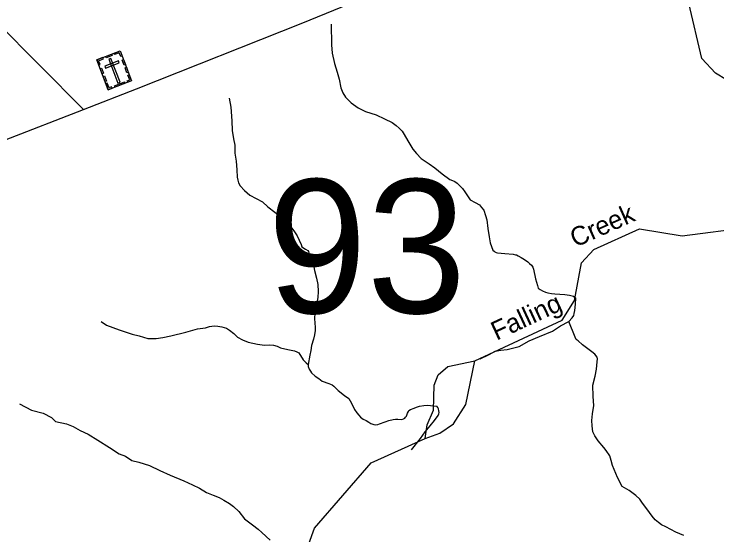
# Model space of a CAD drawing. Extents: x 2206922 to 2357709, y 510027 to 673830.
# Drawn here: x 2224516 to 2230128, y 557602 to 561758 of the extents above; entities that cross this region are included whole.
import ezdxf

# ---------------------------------------------------------------- set-up
doc = ezdxf.new("R2010")
doc.units = 0
for name, color, linetype in [('Exist Cultural Cemetery CELL', 7, 'Continuous'), ('Exist Hydrographic Creek Single Shore', 7, 'Continuous'), ('Exist Hydrographic Creek Single Shore Label', 7, 'Continuous'), ('Exist Hydrographic Lake Shore', 7, 'Continuous'), ('Exist Hydrographic Misc Water Feature', 7, 'Continuous'), ('Exist Road Non-System Type 51', 7, 'Continuous'), ('Exist Road Primary US Attributed', 7, 'Continuous'), ('Exist Road Secondary Structure Standard Bridge Number Label', 7, 'Continuous')]:
    doc.layers.add(name, color=color, linetype=linetype)

msp = doc.modelspace()

# ---------------------------------------------------------------- linework, layer by layer
at = {"layer": 'Exist Cultural Cemetery CELL'}
for points in [[(2225177.1, 561391.7), (2225362.8, 561463.3), (2225454.3, 561225.6), (2225268.5, 561154.1)], [(2225246.2, 561418.3), (2225294.5, 561436.9), (2225298.6, 561426.3), (2225250.3, 561407.7)], [(2225378.5, 561422.8), (2225367.9, 561418.7), (2225356.3, 561448.8), (2225318.5, 561434.2), (2225314.5, 561444.6), (2225362.9, 561463.2)], [(2225192.6, 561351.3), (2225203.2, 561355.4), (2225191.6, 561385.4), (2225229.5, 561400), (2225225.5, 561410.4), (2225177.1, 561391.7)], [(2225239.6, 561342.9), (2225246.3, 561325.5), (2225356.2, 561367.8), (2225349.5, 561385.2)], [(2225289.3, 561403.6), (2225271.9, 561396.8), (2225344.7, 561207.6), (2225362.2, 561214.3)], [(2225394.1, 561350.5), (2225378.5, 561390.9), (2225389.2, 561395), (2225404.7, 561354.6)], [(2225219.2, 561282.1), (2225203.7, 561322.5), (2225214.3, 561326.6), (2225229.9, 561286.2)], [(2225417.7, 561289), (2225402.2, 561329.4), (2225412.8, 561333.5), (2225428.4, 561293.1)], [(2225243.4, 561219.4), (2225227.8, 561259.8), (2225238.4, 561263.9), (2225254, 561223.5)], [(2225423.4, 561213.7), (2225419.3, 561224.4), (2225439.8, 561232.3), (2225425.3, 561270.1), (2225435.7, 561274.1), (2225454.3, 561225.6)], [(2225299.4, 561166), (2225295.2, 561176.8), (2225274.7, 561168.8), (2225260.2, 561206.6), (2225249.8, 561202.6), (2225268.5, 561154.1)], [(2225318, 561185.5), (2225397.2, 561215.9), (2225401.3, 561205.3), (2225322.1, 561174.8)]]:
    msp.add_lwpolyline(points, close=True, dxfattribs=at)
at = {"layer": 'Exist Hydrographic Creek Single Shore'}
for points in [[(2228194.2, 558990.8), (2228891.1, 559314.6), (2228989.1, 559473.3), (2229045.1, 559773.9), (2229144.2, 559880.1), (2229509.2, 560043.3), (2229851.2, 559987.2), (2230384.1, 560058.4), (2230809.2, 560069.6)], [(2226824.2, 557404.7), (2226914.2, 557655.5), (2227368.2, 558177.7), (2227799.2, 558372.3)]]:
    msp.add_lwpolyline(points, dxfattribs=at)
at = {"layer": 'Exist Hydrographic Lake Shore'}
for points in [[(2227799.2, 558372.3), (2227915.1, 558412.6), (2228023.1, 558489.2), (2228122.2, 558641.3), (2228194.2, 558990.8)], [(2227799.2, 558372.3), (2227815.2, 558480.2), (2227864.2, 558597.3), (2227870.2, 558797.2), (2227903.2, 558878.6), (2227978.2, 558946), (2228194.2, 558990.8)]]:
    msp.add_lwpolyline(points, dxfattribs=at)
at = {"layer": 'Exist Hydrographic Misc Water Feature'}
for points in [[(2230809.2, 560069.6), (2230775.1, 560145.7), (2230699.1, 560219.4), (2230657.2, 560318.6), (2230551.2, 560976.7), (2230467.2, 561073.5), (2230116.1, 561287.3), (2230007.2, 561404.3), (2229903.1, 561845.8), (2229850.2, 562270), (2229655.2, 562608.5), (2229419.1, 562915), (2229059.1, 563230.6), (2228766, 563344.8), (2228475.1, 563314.5), (2227453.1, 562990.8), (2227178.1, 563006.2), (2226636.2, 563141.8), (2226242.1, 563389.2)], [(2227047.1, 561677), (2227050.6, 561513), (2227056.9, 561445.2), (2227075.6, 561363.2), (2227094.7, 561295.5), (2227110.9, 561239.5), (2227125.6, 561170), (2227139.6, 561129.7), (2227161.7, 561094), (2227206.4, 561050.3), (2227262.8, 561009), (2227322.9, 560981.3), (2227407.2, 560954.4), (2227473.4, 560922.9), (2227535.1, 560891.3), (2227567.9, 560867.7), (2227591.7, 560847.8), (2227613.7, 560823.9), (2227630.3, 560798.2), (2227658.6, 560746.1), (2227699.2, 560680.8), (2227729.3, 560645), (2227765.6, 560605.5), (2227830, 560563.7), (2227876.1, 560532), (2227934.4, 560482.7), (2227994.6, 560437.1), (2228015.1, 560429.5), (2228034.6, 560421.7), (2228053.1, 560407.6), (2228069.3, 560391.8), (2228095.5, 560365.9), (2228113.8, 560340), (2228130.2, 560316.5), (2228158.1, 560276.6), (2228198.3, 560255.1), (2228232.3, 560235.4), (2228248.5, 560215.5), (2228266.5, 560193.7), (2228279.3, 560151.6), (2228289.3, 560115.7), (2228298.1, 560045.8), (2228308.4, 559980.2), (2228317, 559932.2), (2228339.1, 559874.2), (2228349.4, 559866.5), (2228355.1, 559860.4), (2228365.2, 559856.5), (2228375.6, 559852.5), (2228433.2, 559847), (2228501.3, 559841.6), (2228519.4, 559837.7), (2228527.6, 559836), (2228539.7, 559829.7), (2228563.9, 559816.3), (2228589.9, 559800.2), (2228618.2, 559780.6), (2228631.9, 559768.8), (2228647.9, 559753), (2228658, 559738.9), (2228664.3, 559722.9), (2228678.9, 559645.3), (2228695.5, 559591.3), (2228701.5, 559571.3), (2228715.6, 559559.5), (2228735.7, 559549.5), (2228757.8, 559539.7), (2228777.7, 559534.3), (2228807.9, 559528.1), (2228833.9, 559526.6), (2228912, 559520.9), (2228950, 559513.6), (2228982.2, 559507.9), (2229002.1, 559491.9)], [(2226232.2, 561086.6), (2226246.6, 561014.7), (2226255.8, 560904.6), (2226258.7, 560828.8), (2226267.3, 560761), (2226279.4, 560711.3), (2226279.8, 560647.2), (2226288.2, 560583.4), (2226294.8, 560515.5), (2226297.4, 560457.5), (2226301.5, 560431.4), (2226308.1, 560411.3), (2226322, 560387.8), (2226356.1, 560349.8), (2226398.5, 560314.1), (2226448.8, 560286.7), (2226498.6, 560259.3), (2226543.5, 560219.3), (2226597.4, 560175.9), (2226639.7, 560146.4), (2226672.1, 560118.4), (2226696.7, 560092.8), (2226730.9, 560053.1), (2226750.8, 560027.4), (2226775.2, 559987.7), (2226793.4, 559953.7), (2226807.6, 559919.9), (2226814.2, 559899.8), (2226843.9, 559882), (2226861.9, 559872.4), (2226868.1, 559864.2), (2226869.9, 559852.5), (2226873.8, 559842.6), (2226882.4, 559832.4), (2226892.5, 559816.3), (2226902.9, 559772.5), (2226915.7, 559712.6), (2226930, 559650.9), (2226942.1, 559599.1), (2226944.6, 559545.2), (2226940.9, 559495.1), (2226931.4, 559445), (2226916.1, 559371.1), (2226914.6, 559328.8), (2226918.7, 559292.8), (2226920.6, 559260.9), (2226921.2, 559233.3), (2226913.4, 559197.1), (2226907.7, 559164.7), (2226892.1, 559112.7), (2226884.3, 559073), (2226876.9, 559036.8), (2226863.4, 558962.6)], [(2228945.5, 559303.8), (2228971.3, 559333.9), (2228985.5, 559351.7), (2228988.9, 559367.8), (2228992.8, 559393.9), (2228998.4, 559441.8), (2229002.1, 559491.9)], [(2225211.3, 559305.1), (2225253.9, 559275.1), (2225355.6, 559238.3), (2225458.1, 559205), (2225514.1, 559189.6), (2225584.5, 559170.1), (2225614.4, 559168.5), (2225650.1, 559168.7), (2225704.2, 559177.2), (2225768.2, 559191.5), (2225887.9, 559218.4), (2225979.4, 559247.2), (2226045.6, 559253.8), (2226075.4, 559264), (2226112.9, 559270.4), (2226142.8, 559268.8), (2226175.6, 559261), (2226211.3, 559251.2), (2226237.1, 559235.5), (2226269.5, 559209.9), (2226299.9, 559180.2), (2226340.1, 559158.3), (2226384.4, 559138.7), (2226460.4, 559123.2), (2226516.6, 559115.9), (2226554.4, 559117.9), (2226588.4, 559116.4), (2226616.5, 559108.5), (2226644.4, 559095), (2226702.4, 559081.3), (2226754.9, 559071.8), (2226774.4, 559064), (2226788.9, 559054.1), (2226823, 558998.3), (2226847.4, 558976.3), (2226863.4, 558962.6)], [(2228238.4, 559005.8), (2228310.4, 559042.3), (2228358.2, 559066.8), (2228401.7, 559075.2), (2228451.7, 559081.8), (2228547.5, 559106.3), (2228629.1, 559151.2), (2228710.7, 559185.5), (2228814.4, 559226.6), (2228879.9, 559269), (2228945.5, 559303.8)], [(2229863.1, 557597.6), (2229798.7, 557625.1), (2229718.5, 557666.5), (2229684.5, 557682.2), (2229660.7, 557701.9), (2229634.2, 557721.8), (2229609.8, 557751.8), (2229567.6, 557811.3), (2229533.1, 557855), (2229510.8, 557886.8), (2229478.8, 557916.3), (2229426.7, 557956.2), (2229370.1, 557989.5), (2229333.8, 558059.4), (2229294.9, 558157), (2229282.8, 558196.9), (2229272.1, 558232.6), (2229242, 558276.4), (2229223.9, 558300.3), (2229179.4, 558352), (2229152.8, 558391.7), (2229136.8, 558425.4), (2229132.5, 558471.4), (2229128, 558515.5), (2229133.5, 558569.4), (2229145, 558633.3), (2229140.5, 558705.4), (2229137.4, 558797.1), (2229155, 558869.5), (2229164.9, 558925.6), (2229172.3, 558983.7), (2229173.9, 559005.7), (2229170.2, 559021.3), (2229151.5, 559045.2), (2229129.4, 559063.1), (2229055, 559118.5), (2229019.1, 559150.3), (2229004.9, 559162.2), (2228994.7, 559180), (2228945.5, 559303.8)], [(2226863.4, 558962.6), (2226865.4, 558944.8), (2226871.6, 558924.9), (2226883.7, 558908.8), (2226892.1, 558895), (2226920.2, 558869.2), (2226948.7, 558849.6), (2226976.4, 558829.6), (2227028.8, 558809.9), (2227054.9, 558798.2), (2227068.6, 558788.5), (2227102.9, 558754.9), (2227153.3, 558715.3), (2227189.4, 558689.6), (2227209.7, 558653.6), (2227234.3, 558601.7), (2227252.6, 558575.8), (2227268.8, 558556.3), (2227282.7, 558542.5), (2227303, 558526.5), (2227326.8, 558514.7), (2227349.1, 558502.8), (2227365.1, 558491.1), (2227389.1, 558483), (2227405.1, 558481.4), (2227419.1, 558483.4), (2227433.4, 558487.7), (2227478.9, 558503.9), (2227508.7, 558514), (2227542.7, 558522.3), (2227560.5, 558524.5), (2227580.6, 558524.7), (2227612.6, 558523.1), (2227624.7, 558527), (2227634.8, 558533.2), (2227642.4, 558541.3), (2227648.5, 558549.3), (2227657.9, 558573.4), (2227664.1, 558587.5), (2227668.2, 558593.4), (2227681.7, 558601.5), (2227709.8, 558613.9), (2227729.7, 558621.8), (2227753.7, 558630), (2227787.5, 558634.6), (2227819.9, 558636.6), (2227861.8, 558633.1), (2227891.7, 558629.4)], [(2224559, 558648), (2224655.4, 558596.6), (2224747.6, 558573.8), (2224814.1, 558538.2), (2224848.3, 558506.3), (2224933.8, 558487.2), (2224988.4, 558467.7), (2225044.4, 558436.1), (2225106.7, 558404.8), (2225185.2, 558357.3), (2225277.7, 558300), (2225355.8, 558248.8), (2225406.1, 558229.1), (2225456.1, 558195.5), (2225512.1, 558181.9), (2225596.6, 558154.9), (2225678.8, 558115.4), (2225763.1, 558078.3), (2225871.1, 558033.2), (2225941.7, 558001.5), (2225997.8, 557973.9), (2226053.8, 557940.7), (2226106.3, 557919), (2226154.1, 557899.2), (2226190.8, 557879.6), (2226236.7, 557851.9), (2226266.9, 557828.4), (2226309.5, 557788.6), (2226355.7, 557731), (2226420, 557683.6), (2226464.1, 557648.1), (2226494.9, 557620.4), (2226561.1, 557560.9)], [(2227688.9, 558281.7), (2227759.7, 558372.4), (2227799.4, 558424.4), (2227836.8, 558473), (2227872.6, 558515.1), (2227902.4, 558555.2), (2227908.1, 558569.4), (2227910.4, 558577.6), (2227907.9, 558593.3), (2227903.8, 558607.3), (2227899.9, 558619.3), (2227891.7, 558629.4)]]:
    msp.add_lwpolyline(points, dxfattribs=at)
at = {"layer": 'Exist Road Non-System Type 51'}
msp.add_lwpolyline([(2225069.7, 560997.5), (2224370.2, 561697.5), (2224344, 561727.2), (2224321.8, 561765), (2224309.6, 561794.8), (2224313.3, 561837), (2224360, 561973.2)], dxfattribs=at)
at = {"layer": 'Exist Road Primary US Attributed'}
msp.add_lwpolyline([(2224439.9, 560752.5), (2225069.7, 560997.5), (2225494, 561160.9), (2226821.2, 561687.5), (2228103, 562213.5)], dxfattribs=at)

# ---------------------------------------------------------------- texts
at = {"layer": 'Exist Hydrographic Creek Single Shore Label'}
for s, rotation, p in [('Creek', 24.0938, (2228996.9, 559893.3)), ('Falling', 24.9172, (2228368, 559151.1))]:
    msp.add_text(s, height=150, rotation=rotation, dxfattribs=at).set_placement(p)
at = {"layer": 'Exist Road Secondary Structure Standard Bridge Number Label'}
msp.add_text('93', height=1066.27, dxfattribs=at).set_placement((2226539.3, 559372.2))

doc.saveas('drawing.dxf')
